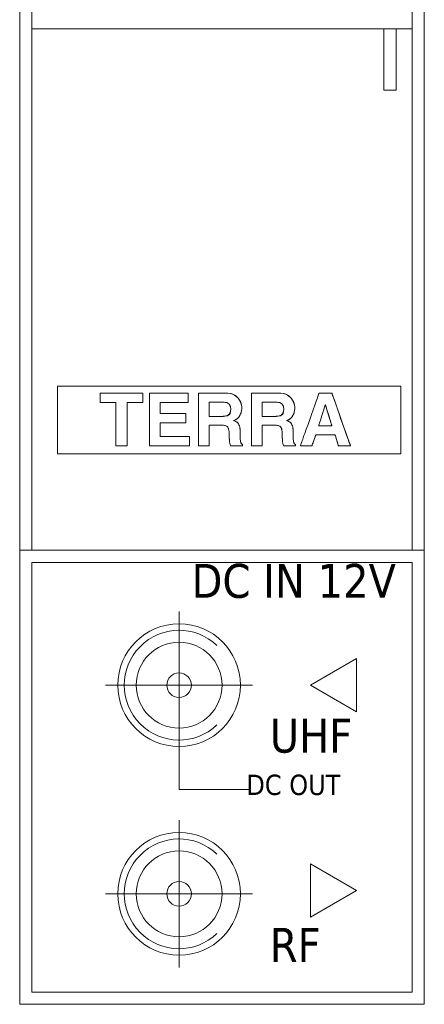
# Model space of a CAD drawing. Header units: millimetres. Extents: x 262469 to 275208, y -32539 to 9411.
# Tile 379 of 428: x 269236 to 269266, y -13006 to -12933. Entities that reach past the tile are written whole.
import ezdxf
from ezdxf.enums import TextEntityAlignment as Align

# ---------------------------------------------------------------- set-up
doc = ezdxf.new("R2010")
doc.units = ezdxf.units.MM
doc.header["$LTSCALE"] = 100
doc.layers.add('$ IE_TELETECHNIKA', color=5, linetype='Continuous', lineweight=30)
doc.styles.add('TAHOMA', font='tahoma.ttf', dxfattribs={"width": 0.85})

msp = doc.modelspace()

# ---------------------------------------------------------------- linework, layer by layer
at = {"layer": '$ IE_TELETECHNIKA', "color": 7, "linetype": 'Continuous', "lineweight": 0}
for p, q in [((269247.708, -12976.706), (269247.708, -12987.506)), ((269253.108, -12982.106), (269242.308, -12982.106)), ((269247.708, -12987.506), (269247.708, -12989.756)), ((269247.708, -12989.756), (269252.798, -12989.756)), ((269247.708, -12992.006), (269247.708, -13002.806)), ((269253.108, -12997.406), (269242.308, -12997.406))]:
    msp.add_line(p, q, dxfattribs=at)
at = {"layer": '$ IE_TELETECHNIKA', "color": 7, "linetype": 'Continuous', "lineweight": 9}
for points in [[(269236.008, -13005.506), (269265.708, -13005.506), (269265.708, -12861.506), (269236.008, -12861.506), (269236.008, -13005.506)], [(269236.008, -12900.206), (269236.008, -12972.206), (269265.708, -12972.206), (269265.708, -12900.206), (269236.008, -12900.206)], [(269236.908, -12972.206), (269236.908, -12933.984), (269264.808, -12933.984), (269264.808, -12972.206), (269236.908, -12972.206)], [(269263.638, -12933.984), (269263.638, -12938.484), (269262.738, -12938.484), (269262.738, -12933.984), (269263.638, -12933.984)]]:
    msp.add_lwpolyline(points, dxfattribs=at)
for points in [[(269236.908, -12901.106), (269236.908, -12972.206), (269264.808, -12972.206), (269264.808, -12901.106)], [(269236.008, -13005.506), (269265.708, -13005.506), (269265.708, -12972.206), (269236.008, -12972.206)], [(269236.908, -13004.606), (269264.808, -13004.606), (269264.808, -12973.106), (269236.908, -12973.106)]]:
    msp.add_lwpolyline(points, close=True, dxfattribs=at)
at = {"layer": '$ IE_TELETECHNIKA', "color": 7, "linetype": 'Continuous', "lineweight": 0}
msp.add_lwpolyline([(269238.779, -12960.188), (269238.779, -12965.138), (269263.979, -12965.138), (269263.979, -12960.188), (269238.779, -12960.188)], dxfattribs=at)
for points in [[(269243.075, -12964.556), (269243.075, -12964.547), (269243.075, -12964.521), (269243.075, -12964.478), (269243.075, -12964.42), (269243.075, -12964.347), (269243.075, -12964.262), (269243.075, -12964.166), (269243.075, -12964.059), (269243.075, -12963.817), (269243.075, -12963.548), (269243.075, -12963.26), (269243.075, -12962.963), (269243.075, -12962.666), (269243.075, -12962.378), (269243.075, -12962.109), (269243.075, -12961.868), (269243.075, -12961.761), (269243.075, -12961.664), (269243.075, -12961.579), (269243.075, -12961.507), (269243.075, -12961.449), (269243.075, -12961.406), (269243.075, -12961.379), (269243.075, -12961.37), (269243.062, -12961.37), (269243.025, -12961.37), (269242.967, -12961.37), (269242.893, -12961.37), (269242.805, -12961.37), (269242.707, -12961.37), (269242.493, -12961.37), (269242.28, -12961.37), (269242.182, -12961.37), (269242.094, -12961.37), (269242.019, -12961.37), (269241.962, -12961.37), (269241.925, -12961.37), (269241.912, -12961.37), (269241.912, -12961.362), (269241.912, -12961.341), (269241.912, -12961.307), (269241.912, -12961.263), (269241.912, -12961.154), (269241.912, -12961.028), (269241.912, -12960.903), (269241.912, -12960.793), (269241.912, -12960.75), (269241.912, -12960.716), (269241.912, -12960.694), (269241.912, -12960.686), (269241.921, -12960.686), (269241.947, -12960.686), (269241.99, -12960.686), (269242.047, -12960.686), (269242.118, -12960.686), (269242.202, -12960.686), (269242.297, -12960.686), (269242.403, -12960.686), (269242.641, -12960.686), (269242.907, -12960.686), (269243.191, -12960.686), (269243.484, -12960.686), (269243.777, -12960.686), (269244.061, -12960.686), (269244.326, -12960.686), (269244.564, -12960.686), (269244.67, -12960.686), (269244.765, -12960.686), (269244.849, -12960.686), (269244.92, -12960.686), (269244.978, -12960.686), (269245.02, -12960.686), (269245.046, -12960.686), (269245.055, -12960.686), (269245.055, -12960.694), (269245.055, -12960.716), (269245.055, -12960.75), (269245.055, -12960.793), (269245.055, -12960.903), (269245.055, -12961.028), (269245.055, -12961.154), (269245.055, -12961.263), (269245.055, -12961.307), (269245.055, -12961.341), (269245.055, -12961.362), (269245.055, -12961.37), (269245.042, -12961.37), (269245.005, -12961.37), (269244.948, -12961.37), (269244.873, -12961.37), (269244.785, -12961.37), (269244.686, -12961.37), (269244.471, -12961.37), (269244.257, -12961.37), (269244.158, -12961.37), (269244.07, -12961.37), (269243.995, -12961.37), (269243.938, -12961.37), (269243.901, -12961.37), (269243.887, -12961.37), (269243.887, -12961.379), (269243.887, -12961.406), (269243.887, -12961.449), (269243.887, -12961.507), (269243.887, -12961.579), (269243.887, -12961.664), (269243.887, -12961.761), (269243.887, -12961.868), (269243.887, -12962.109), (269243.887, -12962.378), (269243.887, -12962.666), (269243.887, -12962.963), (269243.887, -12963.26), (269243.887, -12963.548), (269243.887, -12963.817), (269243.887, -12964.059), (269243.887, -12964.166), (269243.887, -12964.262), (269243.887, -12964.347), (269243.887, -12964.42), (269243.887, -12964.478), (269243.887, -12964.521), (269243.887, -12964.547), (269243.887, -12964.556), (269243.878, -12964.556), (269243.853, -12964.556), (269243.812, -12964.556), (269243.76, -12964.556), (269243.63, -12964.556), (269243.481, -12964.556), (269243.332, -12964.556), (269243.202, -12964.556), (269243.15, -12964.556), (269243.11, -12964.556), (269243.084, -12964.556)], [(269243.075, -12964.556), (269243.075, -12964.547), (269243.075, -12964.521), (269243.075, -12964.478), (269243.075, -12964.42), (269243.075, -12964.347), (269243.075, -12964.262), (269243.075, -12964.166), (269243.075, -12964.059), (269243.075, -12963.817), (269243.075, -12963.548), (269243.075, -12963.26), (269243.075, -12962.963), (269243.075, -12962.666), (269243.075, -12962.378), (269243.075, -12962.109), (269243.075, -12961.868), (269243.075, -12961.761), (269243.075, -12961.664), (269243.075, -12961.579), (269243.075, -12961.507), (269243.075, -12961.449), (269243.075, -12961.406), (269243.075, -12961.379), (269243.075, -12961.37), (269243.07, -12961.37), (269243.059, -12961.37), (269243.038, -12961.37), (269243.004, -12961.37), (269242.952, -12961.37), (269242.88, -12961.37), (269242.784, -12961.37), (269242.663, -12961.37), (269242.525, -12961.37), (269242.239, -12961.37), (269242.111, -12961.37), (269242.007, -12961.37), (269241.968, -12961.37), (269241.938, -12961.37), (269241.919, -12961.37), (269241.912, -12961.37), (269241.912, -12961.367), (269241.912, -12961.349), (269241.912, -12961.328), (269241.912, -12961.298), (269241.912, -12961.256), (269241.912, -12961.199), (269241.912, -12961.128), (269241.912, -12961.047), (269241.912, -12960.879), (269241.912, -12960.804), (269241.912, -12960.743), (269241.912, -12960.701), (269241.912, -12960.686), (269241.914, -12960.686), (269241.924, -12960.686), (269241.953, -12960.686), (269242.01, -12960.686), (269242.052, -12960.686), (269242.104, -12960.686), (269242.167, -12960.686), (269242.244, -12960.686), (269242.334, -12960.686), (269242.438, -12960.686), (269242.56, -12960.686), (269242.698, -12960.686), (269242.854, -12960.686), (269243.025, -12960.686), (269243.398, -12960.686), (269243.789, -12960.686), (269244.171, -12960.686), (269244.35, -12960.686), (269244.517, -12960.686), (269244.667, -12960.686), (269244.798, -12960.686), (269244.905, -12960.686), (269244.986, -12960.686), (269245.038, -12960.686), (269245.055, -12960.686), (269245.055, -12960.689), (269245.055, -12960.708), (269245.055, -12960.728), (269245.055, -12960.759), (269245.055, -12960.801), (269245.055, -12960.857), (269245.055, -12960.928), (269245.055, -12961.01), (269245.055, -12961.178), (269245.055, -12961.253), (269245.055, -12961.314), (269245.055, -12961.355), (269245.055, -12961.37), (269245.051, -12961.37), (269245.04, -12961.37), (269245.019, -12961.37), (269244.984, -12961.37), (269244.932, -12961.37), (269244.86, -12961.37), (269244.763, -12961.37), (269244.642, -12961.37), (269244.503, -12961.37), (269244.216, -12961.37), (269244.088, -12961.37), (269243.983, -12961.37), (269243.943, -12961.37), (269243.913, -12961.37), (269243.894, -12961.37), (269243.887, -12961.37), (269243.887, -12961.372), (269243.887, -12961.382), (269243.887, -12961.412), (269243.887, -12961.47), (269243.887, -12961.512), (269243.887, -12961.565), (269243.887, -12961.629), (269243.887, -12961.706), (269243.887, -12961.797), (269243.887, -12961.904), (269243.887, -12962.026), (269243.887, -12962.167), (269243.887, -12962.325), (269243.887, -12962.498), (269243.887, -12962.876), (269243.887, -12963.273), (269243.887, -12963.66), (269243.887, -12963.842), (269243.887, -12964.01), (269243.887, -12964.163), (269243.887, -12964.295), (269243.887, -12964.404), (269243.887, -12964.486), (269243.887, -12964.538), (269243.887, -12964.556), (269243.884, -12964.556), (269243.862, -12964.556), (269243.838, -12964.556), (269243.802, -12964.556), (269243.751, -12964.556), (269243.684, -12964.556), (269243.6, -12964.556), (269243.503, -12964.556), (269243.303, -12964.556), (269243.214, -12964.556), (269243.141, -12964.556), (269243.093, -12964.556)], [(269245.534, -12964.556), (269245.534, -12964.55), (269245.534, -12964.532), (269245.534, -12964.502), (269245.534, -12964.461), (269245.534, -12964.409), (269245.534, -12964.348), (269245.534, -12964.199), (269245.534, -12964.018), (269245.534, -12963.81), (269245.534, -12963.58), (269245.534, -12963.332), (269245.534, -12962.803), (269245.534, -12962.261), (269245.534, -12961.997), (269245.534, -12961.744), (269245.534, -12961.507), (269245.534, -12961.291), (269245.534, -12961.101), (269245.534, -12960.94), (269245.534, -12960.873), (269245.534, -12960.815), (269245.534, -12960.767), (269245.534, -12960.73), (269245.534, -12960.704), (269245.534, -12960.689), (269245.543, -12960.686), (269245.584, -12960.686), (269245.657, -12960.686), (269245.758, -12960.686), (269245.884, -12960.686), (269246.03, -12960.686), (269246.195, -12960.686), (269246.373, -12960.686), (269246.562, -12960.686), (269246.958, -12960.686), (269247.354, -12960.686), (269247.543, -12960.686), (269247.721, -12960.686), (269247.886, -12960.686), (269248.033, -12960.686), (269248.158, -12960.686), (269248.259, -12960.686), (269248.332, -12960.686), (269248.374, -12960.686), (269248.382, -12960.687), (269248.382, -12960.694), (269248.382, -12960.731), (269248.382, -12960.793), (269248.382, -12960.873), (269248.382, -12960.965), (269248.382, -12961.154), (269248.382, -12961.238), (269248.382, -12961.307), (269248.382, -12961.353), (269248.382, -12961.37), (269248.369, -12961.37), (269248.331, -12961.37), (269248.271, -12961.37), (269248.192, -12961.37), (269248.096, -12961.37), (269247.985, -12961.37), (269247.863, -12961.37), (269247.731, -12961.37), (269247.162, -12961.37), (269246.888, -12961.37), (269246.762, -12961.37), (269246.647, -12961.37), (269246.546, -12961.37), (269246.461, -12961.37), (269246.394, -12961.37), (269246.349, -12961.37), (269246.327, -12961.37), (269246.326, -12961.372), (269246.326, -12961.384), (269246.326, -12961.405), (269246.326, -12961.471), (269246.326, -12961.561), (269246.326, -12961.782), (269246.326, -12962.003), (269246.326, -12962.093), (269246.326, -12962.158), (269246.326, -12962.179), (269246.326, -12962.191), (269246.327, -12962.194), (269246.347, -12962.194), (269246.389, -12962.194), (269246.45, -12962.194), (269246.528, -12962.194), (269246.621, -12962.194), (269246.726, -12962.194), (269246.842, -12962.194), (269247.094, -12962.194), (269247.617, -12962.194), (269247.851, -12962.194), (269247.952, -12962.194), (269248.041, -12962.194), (269248.113, -12962.194), (269248.168, -12962.194), (269248.203, -12962.194), (269248.215, -12962.194), (269248.215, -12962.21), (269248.215, -12962.256), (269248.215, -12962.324), (269248.215, -12962.408), (269248.215, -12962.596), (269248.215, -12962.686), (269248.215, -12962.766), (269248.215, -12962.827), (269248.215, -12962.864), (269248.21, -12962.872), (269248.182, -12962.872), (269248.134, -12962.872), (269248.067, -12962.872), (269247.983, -12962.872), (269247.886, -12962.872), (269247.777, -12962.872), (269247.533, -12962.872), (269247.27, -12962.872), (269247.008, -12962.872), (269246.764, -12962.872), (269246.655, -12962.872), (269246.557, -12962.872), (269246.474, -12962.872), (269246.407, -12962.872), (269246.358, -12962.872), (269246.331, -12962.872), (269246.326, -12962.872), (269246.326, -12962.883), (269246.326, -12962.905), (269246.326, -12962.937), (269246.326, -12963.028), (269246.326, -12963.145), (269246.326, -12963.279), (269246.326, -12963.556), (269246.326, -12963.68), (269246.326, -12963.781), (269246.326, -12963.819), (269246.326, -12963.848), (269246.326, -12963.867), (269246.326, -12963.873), (269246.339, -12963.873), (269246.379, -12963.873), (269246.441, -12963.873), (269246.523, -12963.873), (269246.624, -12963.873), (269246.739, -12963.873), (269246.866, -12963.873), (269247.004, -12963.873), (269247.597, -12963.873), (269247.883, -12963.873), (269248.014, -12963.873), (269248.133, -12963.873), (269248.239, -12963.873), (269248.327, -12963.873), (269248.397, -12963.873), (269248.444, -12963.873), (269248.466, -12963.873), (269248.468, -12963.875), (269248.468, -12963.902), (269248.468, -12963.957), (269248.468, -12964.031), (269248.468, -12964.215), (269248.468, -12964.398), (269248.468, -12964.473), (269248.468, -12964.527), (269248.468, -12964.555), (269248.466, -12964.556), (269248.435, -12964.556), (269248.37, -12964.556), (269248.275, -12964.556), (269248.154, -12964.556), (269248.01, -12964.556), (269247.846, -12964.556), (269247.666, -12964.556), (269247.275, -12964.556), (269246.864, -12964.556), (269246.463, -12964.556), (269246.275, -12964.556), (269246.1, -12964.556), (269245.942, -12964.556), (269245.805, -12964.556), (269245.692, -12964.556), (269245.607, -12964.556), (269245.553, -12964.556), (269245.539, -12964.556)], [(269245.534, -12964.556), (269245.534, -12964.55), (269245.534, -12964.532), (269245.534, -12964.502), (269245.534, -12964.461), (269245.534, -12964.409), (269245.534, -12964.348), (269245.534, -12964.199), (269245.534, -12964.018), (269245.534, -12963.81), (269245.534, -12963.58), (269245.534, -12963.332), (269245.534, -12962.803), (269245.534, -12962.261), (269245.534, -12961.997), (269245.534, -12961.744), (269245.534, -12961.507), (269245.534, -12961.291), (269245.534, -12961.101), (269245.534, -12960.94), (269245.534, -12960.873), (269245.534, -12960.815), (269245.534, -12960.767), (269245.534, -12960.73), (269245.534, -12960.704), (269245.534, -12960.689), (269245.535, -12960.686), (269245.546, -12960.686), (269245.563, -12960.686), (269245.594, -12960.686), (269245.641, -12960.686), (269245.708, -12960.686), (269245.799, -12960.686), (269245.916, -12960.686), (269246.064, -12960.686), (269246.246, -12960.686), (269246.464, -12960.686), (269246.708, -12960.686), (269247.235, -12960.686), (269247.497, -12960.686), (269247.743, -12960.686), (269247.964, -12960.686), (269248.061, -12960.686), (269248.148, -12960.686), (269248.223, -12960.686), (269248.286, -12960.686), (269248.334, -12960.686), (269248.366, -12960.686), (269248.381, -12960.686), (269248.382, -12960.686), (269248.382, -12960.687), (269248.382, -12960.692), (269248.382, -12960.708), (269248.382, -12960.742), (269248.382, -12960.801), (269248.382, -12960.891), (269248.382, -12961.01), (269248.382, -12961.137), (269248.382, -12961.253), (269248.382, -12961.3), (269248.382, -12961.337), (269248.382, -12961.361), (269248.382, -12961.37), (269248.378, -12961.37), (269248.355, -12961.37), (269248.329, -12961.37), (269248.29, -12961.37), (269248.237, -12961.37), (269248.165, -12961.37), (269248.073, -12961.37), (269247.958, -12961.37), (269247.818, -12961.37), (269247.654, -12961.37), (269247.473, -12961.37), (269247.282, -12961.37), (269246.904, -12961.37), (269246.731, -12961.37), (269246.58, -12961.37), (269246.457, -12961.37), (269246.409, -12961.37), (269246.371, -12961.37), (269246.344, -12961.37), (269246.329, -12961.37), (269246.326, -12961.37), (269246.326, -12961.373), (269246.326, -12961.387), (269246.326, -12961.42), (269246.326, -12961.48), (269246.326, -12961.523), (269246.326, -12961.576), (269246.326, -12961.709), (269246.326, -12961.862), (269246.326, -12962.009), (269246.326, -12962.073), (269246.326, -12962.126), (269246.326, -12962.166), (269246.326, -12962.189), (269246.327, -12962.194), (269246.34, -12962.194), (269246.357, -12962.194), (269246.385, -12962.194), (269246.425, -12962.194), (269246.479, -12962.194), (269246.551, -12962.194), (269246.642, -12962.194), (269246.755, -12962.194), (269246.892, -12962.194), (269247.049, -12962.194), (269247.219, -12962.194), (269247.57, -12962.194), (269247.738, -12962.194), (269247.891, -12962.194), (269248.022, -12962.194), (269248.125, -12962.194), (269248.163, -12962.194), (269248.191, -12962.194), (269248.209, -12962.194), (269248.215, -12962.194), (269248.215, -12962.202), (269248.215, -12962.224), (269248.215, -12962.265), (269248.215, -12962.333), (269248.215, -12962.434), (269248.215, -12962.681), (269248.215, -12962.788), (269248.215, -12962.828), (269248.215, -12962.857), (269248.215, -12962.871), (269248.215, -12962.872), (269248.208, -12962.872), (269248.175, -12962.872), (269248.144, -12962.872), (269248.1, -12962.872), (269248.04, -12962.872), (269247.962, -12962.872), (269247.863, -12962.872), (269247.743, -12962.872), (269247.599, -12962.872), (269247.436, -12962.872), (269247.087, -12962.872), (269246.913, -12962.872), (269246.749, -12962.872), (269246.603, -12962.872), (269246.481, -12962.872), (269246.389, -12962.872), (269246.358, -12962.872), (269246.336, -12962.872), (269246.326, -12962.872), (269246.326, -12962.872), (269246.326, -12962.872), (269246.326, -12962.879), (269246.326, -12962.903), (269246.326, -12962.953), (269246.326, -12962.991), (269246.326, -12963.039), (269246.326, -12963.099), (269246.326, -12963.172), (269246.326, -12963.345), (269246.326, -12963.531), (269246.326, -12963.701), (269246.326, -12963.771), (269246.326, -12963.825), (269246.326, -12963.86), (269246.326, -12963.873), (269246.329, -12963.873), (269246.354, -12963.873), (269246.381, -12963.873), (269246.421, -12963.873), (269246.477, -12963.873), (269246.552, -12963.873), (269246.647, -12963.873), (269246.767, -12963.873), (269246.913, -12963.873), (269247.084, -12963.873), (269247.273, -12963.873), (269247.471, -12963.873), (269247.865, -12963.873), (269248.045, -12963.873), (269248.203, -12963.873), (269248.331, -12963.873), (269248.381, -12963.873), (269248.421, -12963.873), (269248.449, -12963.873), (269248.465, -12963.873), (269248.468, -12963.873), (269248.468, -12963.876), (269248.468, -12963.887), (269248.468, -12963.915), (269248.468, -12963.965), (269248.468, -12964.044), (269248.468, -12964.155), (269248.468, -12964.281), (269248.468, -12964.403), (269248.468, -12964.5), (269248.468, -12964.533), (269248.468, -12964.553), (269248.466, -12964.556), (269248.446, -12964.556), (269248.419, -12964.556), (269248.376, -12964.556), (269248.314, -12964.556), (269248.23, -12964.556), (269248.118, -12964.556), (269247.977, -12964.556), (269247.801, -12964.556), (269247.7, -12964.556), (269247.589, -12964.556), (269247.345, -12964.556), (269247.081, -12964.556), (269246.535, -12964.556), (269246.275, -12964.556), (269246.037, -12964.556), (269245.93, -12964.556), (269245.834, -12964.556), (269245.748, -12964.556), (269245.675, -12964.556), (269245.615, -12964.556), (269245.571, -12964.556), (269245.544, -12964.556)], [(269249.13, -12964.556), (269249.13, -12964.551), (269249.13, -12964.534), (269249.13, -12964.506), (269249.13, -12964.468), (269249.13, -12964.421), (269249.13, -12964.365), (269249.13, -12964.227), (269249.13, -12964.058), (269249.13, -12963.865), (269249.13, -12963.649), (269249.13, -12963.416), (269249.13, -12962.915), (269249.13, -12962.395), (269249.13, -12961.89), (269249.13, -12961.653), (269249.13, -12961.433), (269249.13, -12961.233), (269249.13, -12961.058), (269249.13, -12960.911), (269249.13, -12960.798), (269249.13, -12960.755), (269249.13, -12960.722), (269249.13, -12960.7), (269249.13, -12960.688), (269249.136, -12960.686), (269249.164, -12960.686), (269249.212, -12960.686), (269249.278, -12960.686), (269249.359, -12960.686), (269249.454, -12960.686), (269249.561, -12960.686), (269249.677, -12960.686), (269249.929, -12960.686), (269250.451, -12960.686), (269250.687, -12960.686), (269250.792, -12960.686), (269250.884, -12960.686), (269250.963, -12960.686), (269251.025, -12960.686), (269251.068, -12960.686), (269251.091, -12960.686), (269251.095, -12960.686), (269251.12, -12960.687), (269251.171, -12960.688), (269251.271, -12960.694), (269251.457, -12960.723), (269251.625, -12960.772), (269251.775, -12960.841), (269251.907, -12960.932), (269252.021, -12961.042), (269252.116, -12961.163), (269252.191, -12961.293), (269252.248, -12961.43), (269252.286, -12961.575), (269252.304, -12961.727), (269252.306, -12961.767), (269252.305, -12961.796), (269252.303, -12961.854), (269252.291, -12961.966), (269252.269, -12962.073), (269252.238, -12962.174), (269252.196, -12962.271), (269252.145, -12962.362), (269252.085, -12962.446), (269252.015, -12962.521), (269251.936, -12962.586), (269251.847, -12962.642), (269251.749, -12962.689), (269251.723, -12962.699), (269251.71, -12962.704), (269251.72, -12962.709), (269251.772, -12962.727), (269251.865, -12962.77), (269251.945, -12962.82), (269252.011, -12962.877), (269252.063, -12962.941), (269252.103, -12963.012), (269252.132, -12963.092), (269252.156, -12963.18), (269252.174, -12963.278), (269252.186, -12963.385), (269252.192, -12963.502), (269252.193, -12963.563), (269252.193, -12963.569), (269252.193, -12963.594), (269252.193, -12963.676), (269252.193, -12963.712), (269252.193, -12963.727), (269252.191, -12963.8), (269252.187, -12963.863), (269252.184, -12963.889), (269252.182, -12963.902), (269252.182, -12963.914), (269252.183, -12963.938), (269252.188, -12964.025), (269252.195, -12964.103), (269252.204, -12964.173), (269252.213, -12964.234), (269252.239, -12964.329), (269252.281, -12964.397), (269252.341, -12964.439), (269252.359, -12964.446), (269252.37, -12964.449), (269252.37, -12964.462), (269252.37, -12964.515), (269252.37, -12964.541), (269252.37, -12964.555), (269252.368, -12964.556), (269252.357, -12964.556), (269252.336, -12964.556), (269252.271, -12964.556), (269252.181, -12964.556), (269252.073, -12964.556), (269251.955, -12964.556), (269251.721, -12964.556), (269251.62, -12964.556), (269251.541, -12964.556), (269251.491, -12964.556), (269251.479, -12964.556), (269251.475, -12964.552), (269251.448, -12964.448), (269251.428, -12964.354), (269251.415, -12964.268), (269251.398, -12964.106), (269251.391, -12963.937), (269251.386, -12963.74), (269251.384, -12963.657), (269251.38, -12963.592), (269251.38, -12963.58), (269251.378, -12963.554), (269251.375, -12963.505), (269251.363, -12963.415), (269251.345, -12963.335), (269251.322, -12963.266), (269251.292, -12963.207), (269251.257, -12963.159), (269251.206, -12963.12), (269251.138, -12963.089), (269251.051, -12963.066), (269250.946, -12963.051), (269250.823, -12963.044), (269250.79, -12963.044), (269250.779, -12963.044), (269250.745, -12963.044), (269250.68, -12963.044), (269250.591, -12963.044), (269250.372, -12963.044), (269250.147, -12963.044), (269250.052, -12963.044), (269249.978, -12963.044), (269249.932, -12963.044), (269249.921, -12963.046), (269249.921, -12963.064), (269249.921, -12963.098), (269249.921, -12963.146), (269249.921, -12963.206), (269249.921, -12963.277), (269249.921, -12963.357), (269249.921, -12963.539), (269249.921, -12963.941), (269249.921, -12964.135), (269249.921, -12964.307), (269249.921, -12964.38), (269249.921, -12964.443), (269249.921, -12964.493), (269249.921, -12964.53), (269249.921, -12964.552), (269249.921, -12964.556), (269249.898, -12964.556), (269249.845, -12964.556), (269249.769, -12964.556), (269249.675, -12964.556), (269249.572, -12964.556), (269249.363, -12964.556), (269249.271, -12964.556), (269249.197, -12964.556), (269249.148, -12964.556)], [(269249.13, -12964.556), (269249.13, -12964.551), (269249.13, -12964.534), (269249.13, -12964.506), (269249.13, -12964.468), (269249.13, -12964.421), (269249.13, -12964.365), (269249.13, -12964.227), (269249.13, -12964.058), (269249.13, -12963.865), (269249.13, -12963.649), (269249.13, -12963.416), (269249.13, -12962.915), (269249.13, -12962.395), (269249.13, -12961.89), (269249.13, -12961.653), (269249.13, -12961.433), (269249.13, -12961.233), (269249.13, -12961.058), (269249.13, -12960.911), (269249.13, -12960.798), (269249.13, -12960.755), (269249.13, -12960.722), (269249.13, -12960.7), (269249.13, -12960.688), (269249.132, -12960.686), (269249.149, -12960.686), (269249.168, -12960.686), (269249.197, -12960.686), (269249.239, -12960.686), (269249.295, -12960.686), (269249.368, -12960.686), (269249.459, -12960.686), (269249.571, -12960.686), (269249.706, -12960.686), (269249.86, -12960.686), (269250.028, -12960.686), (269250.379, -12960.686), (269250.549, -12960.686), (269250.707, -12960.686), (269250.846, -12960.686), (269250.96, -12960.686), (269251.043, -12960.686), (269251.071, -12960.686), (269251.088, -12960.686), (269251.104, -12960.687), (269251.145, -12960.687), (269251.211, -12960.69), (269251.293, -12960.695), (269251.478, -12960.716), (269251.569, -12960.735), (269251.658, -12960.765), (269251.749, -12960.81), (269251.844, -12960.875), (269251.946, -12960.964), (269251.973, -12960.991), (269251.986, -12961.005), (269251.988, -12961.007), (269251.992, -12961.01), (269252.011, -12961.031), (269252.042, -12961.067), (269252.082, -12961.115), (269252.126, -12961.171), (269252.209, -12961.298), (269252.242, -12961.371), (269252.27, -12961.457), (269252.29, -12961.561), (269252.302, -12961.69), (269252.306, -12961.765), (269252.306, -12961.771), (269252.305, -12961.789), (269252.305, -12961.823), (269252.303, -12961.868), (269252.294, -12961.976), (269252.273, -12962.088), (269252.254, -12962.148), (269252.226, -12962.215), (269252.187, -12962.291), (269252.163, -12962.333), (269252.156, -12962.345), (269252.155, -12962.347), (269252.154, -12962.348), (269252.147, -12962.36), (269252.131, -12962.384), (269252.081, -12962.454), (269252.015, -12962.531), (269251.975, -12962.568), (269251.926, -12962.603), (269251.864, -12962.639), (269251.784, -12962.675), (269251.737, -12962.694), (269251.712, -12962.704), (269251.709, -12962.705), (269251.721, -12962.709), (269251.749, -12962.719), (269251.786, -12962.733), (269251.876, -12962.771), (269251.961, -12962.82), (269252, -12962.853), (269252.036, -12962.894), (269252.101, -12963.009), (269252.104, -12963.016), (269252.112, -12963.035), (269252.135, -12963.098), (269252.161, -12963.182), (269252.171, -12963.231), (269252.18, -12963.288), (269252.187, -12963.36), (269252.191, -12963.449), (269252.193, -12963.561), (269252.193, -12963.566), (269252.193, -12963.572), (269252.193, -12963.595), (269252.193, -12963.642), (269252.193, -12963.698), (269252.193, -12963.718), (269252.193, -12963.727), (269252.193, -12963.738), (269252.192, -12963.767), (269252.182, -12963.909), (269252.183, -12963.927), (269252.184, -12963.956), (269252.189, -12964.033), (269252.205, -12964.193), (269252.222, -12964.276), (269252.228, -12964.295), (269252.228, -12964.297), (269252.23, -12964.304), (269252.24, -12964.334), (269252.257, -12964.371), (269252.28, -12964.405), (269252.32, -12964.432), (269252.35, -12964.443), (269252.368, -12964.448), (269252.37, -12964.449), (269252.37, -12964.451), (269252.37, -12964.462), (269252.37, -12964.49), (269252.37, -12964.528), (269252.37, -12964.554), (269252.367, -12964.556), (269252.354, -12964.556), (269252.323, -12964.556), (269252.267, -12964.556), (269252.227, -12964.556), (269252.177, -12964.556), (269252.117, -12964.556), (269252.048, -12964.556), (269251.892, -12964.556), (269251.735, -12964.556), (269251.597, -12964.556), (269251.544, -12964.556), (269251.504, -12964.556), (269251.481, -12964.556), (269251.477, -12964.556), (269251.471, -12964.537), (269251.459, -12964.494), (269251.434, -12964.391), (269251.423, -12964.327), (269251.417, -12964.29), (269251.417, -12964.286), (269251.414, -12964.262), (269251.409, -12964.224), (269251.4, -12964.134), (269251.396, -12964.067), (269251.395, -12964.052), (269251.394, -12964.021), (269251.392, -12963.98), (269251.391, -12963.932), (269251.389, -12963.865), (269251.388, -12963.819), (269251.388, -12963.808), (269251.388, -12963.808), (269251.388, -12963.806), (269251.387, -12963.779), (269251.38, -12963.597), (269251.379, -12963.565), (269251.374, -12963.494), (269251.364, -12963.404), (269251.347, -12963.318), (269251.311, -12963.235), (269251.283, -12963.192), (269251.267, -12963.17), (269251.266, -12963.169), (269251.247, -12963.149), (269251.205, -12963.115), (269251.143, -12963.081), (269251.1, -12963.068), (269251.041, -12963.057), (269250.963, -12963.049), (269250.86, -12963.045), (269250.797, -12963.044), (269250.782, -12963.044), (269250.782, -12963.044), (269250.782, -12963.044), (269250.779, -12963.044), (269250.765, -12963.044), (269250.734, -12963.044), (269250.677, -12963.044), (269250.636, -12963.044), (269250.587, -12963.044), (269250.459, -12963.044), (269250.308, -12963.044), (269250.157, -12963.044), (269250.028, -12963.044), (269249.978, -12963.044), (269249.942, -12963.044), (269249.924, -12963.044), (269249.921, -12963.044), (269249.921, -12963.048), (269249.921, -12963.069), (269249.921, -12963.09), (269249.921, -12963.12), (269249.921, -12963.161), (269249.921, -12963.214), (269249.921, -12963.281), (269249.921, -12963.363), (269249.921, -12963.463), (269249.921, -12963.579), (269249.921, -12963.841), (269249.921, -12964.109), (269249.921, -12964.233), (269249.921, -12964.343), (269249.921, -12964.436), (269249.921, -12964.505), (269249.921, -12964.547), (269249.921, -12964.556), (269249.92, -12964.556), (269249.91, -12964.556), (269249.886, -12964.556), (269249.84, -12964.556), (269249.766, -12964.556), (269249.658, -12964.556), (269249.523, -12964.556), (269249.382, -12964.556), (269249.256, -12964.556), (269249.205, -12964.556), (269249.165, -12964.556), (269249.139, -12964.556)], [(269253.021, -12964.556), (269253.021, -12964.551), (269253.021, -12964.534), (269253.021, -12964.506), (269253.021, -12964.468), (269253.021, -12964.421), (269253.021, -12964.365), (269253.021, -12964.227), (269253.021, -12964.058), (269253.021, -12963.865), (269253.021, -12963.649), (269253.021, -12963.416), (269253.021, -12962.915), (269253.021, -12962.395), (269253.021, -12961.89), (269253.021, -12961.653), (269253.021, -12961.433), (269253.021, -12961.233), (269253.021, -12961.058), (269253.021, -12960.911), (269253.021, -12960.798), (269253.021, -12960.755), (269253.021, -12960.722), (269253.021, -12960.7), (269253.021, -12960.688), (269253.028, -12960.686), (269253.056, -12960.686), (269253.103, -12960.686), (269253.169, -12960.686), (269253.251, -12960.686), (269253.346, -12960.686), (269253.453, -12960.686), (269253.569, -12960.686), (269253.821, -12960.686), (269254.343, -12960.686), (269254.579, -12960.686), (269254.683, -12960.686), (269254.776, -12960.686), (269254.854, -12960.686), (269254.916, -12960.686), (269254.96, -12960.686), (269254.983, -12960.686), (269254.986, -12960.686), (269255.011, -12960.687), (269255.063, -12960.688), (269255.163, -12960.694), (269255.349, -12960.723), (269255.517, -12960.772), (269255.667, -12960.841), (269255.799, -12960.932), (269255.912, -12961.042), (269256.007, -12961.163), (269256.083, -12961.293), (269256.14, -12961.43), (269256.177, -12961.575), (269256.195, -12961.727), (269256.197, -12961.767), (269256.197, -12961.796), (269256.194, -12961.854), (269256.182, -12961.966), (269256.161, -12962.073), (269256.129, -12962.174), (269256.088, -12962.271), (269256.037, -12962.362), (269255.976, -12962.446), (269255.907, -12962.521), (269255.827, -12962.586), (269255.739, -12962.642), (269255.641, -12962.689), (269255.615, -12962.699), (269255.601, -12962.704), (269255.611, -12962.709), (269255.663, -12962.727), (269255.756, -12962.77), (269255.836, -12962.82), (269255.902, -12962.877), (269255.955, -12962.941), (269255.994, -12963.012), (269256.024, -12963.092), (269256.047, -12963.18), (269256.065, -12963.278), (269256.077, -12963.385), (269256.083, -12963.502), (269256.084, -12963.563), (269256.084, -12963.569), (269256.084, -12963.594), (269256.084, -12963.676), (269256.084, -12963.712), (269256.084, -12963.727), (269256.083, -12963.8), (269256.079, -12963.863), (269256.076, -12963.889), (269256.074, -12963.902), (269256.074, -12963.914), (269256.075, -12963.938), (269256.08, -12964.025), (269256.087, -12964.103), (269256.095, -12964.173), (269256.105, -12964.234), (269256.13, -12964.329), (269256.172, -12964.397), (269256.233, -12964.439), (269256.251, -12964.446), (269256.262, -12964.449), (269256.262, -12964.462), (269256.262, -12964.515), (269256.262, -12964.541), (269256.262, -12964.555), (269256.26, -12964.556), (269256.248, -12964.556), (269256.228, -12964.556), (269256.163, -12964.556), (269256.072, -12964.556), (269255.964, -12964.556), (269255.846, -12964.556), (269255.612, -12964.556), (269255.512, -12964.556), (269255.433, -12964.556), (269255.382, -12964.556), (269255.371, -12964.556), (269255.367, -12964.552), (269255.34, -12964.448), (269255.32, -12964.354), (269255.306, -12964.268), (269255.29, -12964.106), (269255.283, -12963.937), (269255.278, -12963.74), (269255.275, -12963.657), (269255.272, -12963.592), (269255.271, -12963.58), (269255.27, -12963.554), (269255.266, -12963.505), (269255.254, -12963.415), (269255.237, -12963.335), (269255.213, -12963.266), (269255.184, -12963.207), (269255.148, -12963.159), (269255.098, -12963.12), (269255.029, -12963.089), (269254.942, -12963.066), (269254.838, -12963.051), (269254.715, -12963.044), (269254.681, -12963.044), (269254.671, -12963.044), (269254.637, -12963.044), (269254.572, -12963.044), (269254.483, -12963.044), (269254.263, -12963.044), (269254.039, -12963.044), (269253.944, -12963.044), (269253.869, -12963.044), (269253.824, -12963.044), (269253.813, -12963.046), (269253.813, -12963.064), (269253.813, -12963.098), (269253.813, -12963.146), (269253.813, -12963.206), (269253.813, -12963.277), (269253.813, -12963.357), (269253.813, -12963.539), (269253.813, -12963.941), (269253.813, -12964.135), (269253.813, -12964.307), (269253.813, -12964.38), (269253.813, -12964.443), (269253.813, -12964.493), (269253.813, -12964.53), (269253.813, -12964.552), (269253.812, -12964.556), (269253.79, -12964.556), (269253.737, -12964.556), (269253.66, -12964.556), (269253.567, -12964.556), (269253.463, -12964.556), (269253.255, -12964.556), (269253.163, -12964.556), (269253.089, -12964.556), (269253.039, -12964.556)], [(269253.021, -12964.556), (269253.021, -12964.551), (269253.021, -12964.534), (269253.021, -12964.506), (269253.021, -12964.468), (269253.021, -12964.421), (269253.021, -12964.365), (269253.021, -12964.227), (269253.021, -12964.058), (269253.021, -12963.865), (269253.021, -12963.649), (269253.021, -12963.416), (269253.021, -12962.915), (269253.021, -12962.395), (269253.021, -12961.89), (269253.021, -12961.653), (269253.021, -12961.433), (269253.021, -12961.233), (269253.021, -12961.058), (269253.021, -12960.911), (269253.021, -12960.798), (269253.021, -12960.755), (269253.021, -12960.722), (269253.021, -12960.7), (269253.021, -12960.688), (269253.023, -12960.686), (269253.04, -12960.686), (269253.059, -12960.686), (269253.089, -12960.686), (269253.13, -12960.686), (269253.187, -12960.686), (269253.259, -12960.686), (269253.351, -12960.686), (269253.463, -12960.686), (269253.597, -12960.686), (269253.752, -12960.686), (269253.92, -12960.686), (269254.271, -12960.686), (269254.441, -12960.686), (269254.599, -12960.686), (269254.738, -12960.686), (269254.852, -12960.686), (269254.935, -12960.686), (269254.962, -12960.686), (269254.98, -12960.686), (269254.996, -12960.687), (269255.037, -12960.687), (269255.102, -12960.69), (269255.185, -12960.695), (269255.37, -12960.716), (269255.461, -12960.735), (269255.55, -12960.765), (269255.64, -12960.81), (269255.735, -12960.875), (269255.837, -12960.964), (269255.864, -12960.991), (269255.878, -12961.005), (269255.88, -12961.007), (269255.883, -12961.01), (269255.902, -12961.031), (269255.934, -12961.067), (269255.974, -12961.115), (269256.018, -12961.171), (269256.1, -12961.298), (269256.134, -12961.371), (269256.161, -12961.457), (269256.181, -12961.561), (269256.194, -12961.69), (269256.197, -12961.765), (269256.197, -12961.771), (269256.197, -12961.789), (269256.196, -12961.823), (269256.194, -12961.868), (269256.185, -12961.976), (269256.165, -12962.088), (269256.146, -12962.148), (269256.118, -12962.215), (269256.079, -12962.291), (269256.055, -12962.333), (269256.048, -12962.345), (269256.046, -12962.347), (269256.046, -12962.348), (269256.038, -12962.36), (269256.022, -12962.384), (269255.973, -12962.454), (269255.907, -12962.531), (269255.867, -12962.568), (269255.817, -12962.603), (269255.755, -12962.639), (269255.676, -12962.675), (269255.629, -12962.694), (269255.603, -12962.704), (269255.6, -12962.705), (269255.613, -12962.709), (269255.64, -12962.719), (269255.678, -12962.733), (269255.767, -12962.771), (269255.853, -12962.82), (269255.891, -12962.853), (269255.928, -12962.894), (269255.993, -12963.009), (269255.996, -12963.016), (269256.003, -12963.035), (269256.027, -12963.098), (269256.052, -12963.182), (269256.063, -12963.231), (269256.072, -12963.288), (269256.078, -12963.36), (269256.083, -12963.449), (269256.084, -12963.561), (269256.084, -12963.566), (269256.084, -12963.572), (269256.084, -12963.595), (269256.084, -12963.642), (269256.084, -12963.698), (269256.084, -12963.718), (269256.084, -12963.727), (269256.084, -12963.738), (269256.084, -12963.767), (269256.074, -12963.909), (269256.074, -12963.927), (269256.076, -12963.956), (269256.08, -12964.033), (269256.096, -12964.193), (269256.114, -12964.276), (269256.119, -12964.295), (269256.119, -12964.297), (269256.122, -12964.304), (269256.132, -12964.334), (269256.148, -12964.371), (269256.172, -12964.405), (269256.212, -12964.432), (269256.241, -12964.443), (269256.259, -12964.448), (269256.262, -12964.449), (269256.262, -12964.451), (269256.262, -12964.462), (269256.262, -12964.49), (269256.262, -12964.528), (269256.262, -12964.554), (269256.259, -12964.556), (269256.246, -12964.556), (269256.215, -12964.556), (269256.158, -12964.556), (269256.118, -12964.556), (269256.068, -12964.556), (269256.008, -12964.556), (269255.939, -12964.556), (269255.784, -12964.556), (269255.626, -12964.556), (269255.489, -12964.556), (269255.435, -12964.556), (269255.396, -12964.556), (269255.373, -12964.556), (269255.368, -12964.556), (269255.363, -12964.537), (269255.351, -12964.494), (269255.326, -12964.391), (269255.315, -12964.327), (269255.309, -12964.29), (269255.309, -12964.286), (269255.305, -12964.262), (269255.3, -12964.224), (269255.292, -12964.134), (269255.288, -12964.067), (269255.287, -12964.052), (269255.286, -12964.021), (269255.284, -12963.98), (269255.282, -12963.932), (269255.281, -12963.865), (269255.28, -12963.819), (269255.279, -12963.808), (269255.279, -12963.808), (269255.279, -12963.806), (269255.279, -12963.779), (269255.272, -12963.597), (269255.27, -12963.565), (269255.266, -12963.494), (269255.256, -12963.404), (269255.239, -12963.318), (269255.203, -12963.235), (269255.175, -12963.192), (269255.158, -12963.17), (269255.157, -12963.169), (269255.138, -12963.149), (269255.097, -12963.115), (269255.034, -12963.081), (269254.991, -12963.068), (269254.933, -12963.057), (269254.855, -12963.049), (269254.751, -12963.045), (269254.689, -12963.044), (269254.674, -12963.044), (269254.674, -12963.044), (269254.674, -12963.044), (269254.671, -12963.044), (269254.657, -12963.044), (269254.625, -12963.044), (269254.568, -12963.044), (269254.528, -12963.044), (269254.478, -12963.044), (269254.351, -12963.044), (269254.2, -12963.044), (269254.049, -12963.044), (269253.919, -12963.044), (269253.87, -12963.044), (269253.834, -12963.044), (269253.815, -12963.044), (269253.813, -12963.044), (269253.813, -12963.048), (269253.813, -12963.069), (269253.813, -12963.09), (269253.813, -12963.12), (269253.813, -12963.161), (269253.813, -12963.214), (269253.813, -12963.281), (269253.813, -12963.363), (269253.813, -12963.463), (269253.813, -12963.579), (269253.813, -12963.841), (269253.813, -12964.109), (269253.813, -12964.233), (269253.813, -12964.343), (269253.813, -12964.436), (269253.813, -12964.505), (269253.813, -12964.547), (269253.813, -12964.556), (269253.811, -12964.556), (269253.802, -12964.556), (269253.778, -12964.556), (269253.732, -12964.556), (269253.658, -12964.556), (269253.549, -12964.556), (269253.414, -12964.556), (269253.273, -12964.556), (269253.147, -12964.556), (269253.096, -12964.556), (269253.056, -12964.556), (269253.031, -12964.556)], [(269256.612, -12964.556), (269256.616, -12964.545), (269256.627, -12964.513), (269256.646, -12964.461), (269256.671, -12964.39), (269256.702, -12964.303), (269256.738, -12964.199), (269256.78, -12964.082), (269256.826, -12963.952), (269256.876, -12963.81), (269256.93, -12963.659), (269257.046, -12963.332), (269257.17, -12962.982), (269257.298, -12962.621), (269257.426, -12962.261), (269257.55, -12961.911), (269257.666, -12961.584), (269257.719, -12961.433), (269257.77, -12961.291), (269257.816, -12961.161), (269257.857, -12961.044), (269257.894, -12960.94), (269257.925, -12960.853), (269257.95, -12960.782), (269257.969, -12960.73), (269257.98, -12960.698), (269257.984, -12960.686), (269257.995, -12960.686), (269258.024, -12960.686), (269258.071, -12960.686), (269258.13, -12960.686), (269258.28, -12960.686), (269258.452, -12960.686), (269258.624, -12960.686), (269258.774, -12960.686), (269258.834, -12960.686), (269258.88, -12960.686), (269258.91, -12960.686), (269258.921, -12960.686), (269258.925, -12960.698), (269258.936, -12960.73), (269258.954, -12960.782), (269258.979, -12960.853), (269259.01, -12960.94), (269259.047, -12961.044), (269259.088, -12961.161), (269259.134, -12961.291), (269259.184, -12961.433), (269259.238, -12961.584), (269259.353, -12961.911), (269259.477, -12962.261), (269259.604, -12962.621), (269259.732, -12962.982), (269259.855, -12963.332), (269259.971, -12963.659), (269260.024, -12963.81), (269260.074, -12963.952), (269260.12, -12964.082), (269260.162, -12964.199), (269260.198, -12964.303), (269260.229, -12964.39), (269260.254, -12964.461), (269260.272, -12964.513), (269260.284, -12964.545), (269260.288, -12964.556), (269260.278, -12964.556), (269260.25, -12964.556), (269260.206, -12964.556), (269260.15, -12964.556), (269260.009, -12964.556), (269259.846, -12964.556), (269259.684, -12964.556), (269259.543, -12964.556), (269259.487, -12964.556), (269259.443, -12964.556), (269259.415, -12964.556), (269259.405, -12964.556), (269259.402, -12964.548), (269259.395, -12964.522), (269259.383, -12964.483), (269259.367, -12964.432), (269259.328, -12964.304), (269259.284, -12964.158), (269259.24, -12964.012), (269259.201, -12963.884), (269259.185, -12963.833), (269259.173, -12963.794), (269259.166, -12963.769), (269259.163, -12963.76), (269259.147, -12963.76), (269259.102, -12963.76), (269259.031, -12963.76), (269258.94, -12963.76), (269258.832, -12963.76), (269258.712, -12963.76), (269258.45, -12963.76), (269258.188, -12963.76), (269258.067, -12963.76), (269257.959, -12963.76), (269257.868, -12963.76), (269257.798, -12963.76), (269257.753, -12963.76), (269257.737, -12963.76), (269257.733, -12963.769), (269257.725, -12963.794), (269257.711, -12963.833), (269257.694, -12963.884), (269257.65, -12964.012), (269257.599, -12964.158), (269257.549, -12964.304), (269257.505, -12964.432), (269257.487, -12964.483), (269257.474, -12964.522), (269257.465, -12964.548), (269257.462, -12964.556), (269257.452, -12964.556), (269257.425, -12964.556), (269257.384, -12964.556), (269257.329, -12964.556), (269257.193, -12964.556), (269257.037, -12964.556), (269256.881, -12964.556), (269256.744, -12964.556), (269256.69, -12964.556), (269256.648, -12964.556), (269256.621, -12964.556)], [(269256.612, -12964.556), (269256.616, -12964.545), (269256.627, -12964.513), (269256.646, -12964.461), (269256.671, -12964.39), (269256.702, -12964.303), (269256.738, -12964.199), (269256.78, -12964.082), (269256.826, -12963.952), (269256.876, -12963.81), (269256.93, -12963.659), (269257.046, -12963.332), (269257.17, -12962.982), (269257.298, -12962.621), (269257.426, -12962.261), (269257.55, -12961.911), (269257.666, -12961.584), (269257.719, -12961.433), (269257.77, -12961.291), (269257.816, -12961.161), (269257.857, -12961.044), (269257.894, -12960.94), (269257.925, -12960.853), (269257.95, -12960.782), (269257.969, -12960.73), (269257.98, -12960.698), (269257.984, -12960.686), (269257.988, -12960.686), (269258.013, -12960.686), (269258.041, -12960.686), (269258.083, -12960.686), (269258.141, -12960.686), (269258.218, -12960.686), (269258.316, -12960.686), (269258.427, -12960.686), (269258.657, -12960.686), (269258.76, -12960.686), (269258.844, -12960.686), (269258.9, -12960.686), (269258.915, -12960.686), (269258.921, -12960.686), (269258.921, -12960.688), (269258.926, -12960.702), (269258.939, -12960.737), (269258.949, -12960.767), (269258.963, -12960.807), (269258.982, -12960.859), (269259.004, -12960.923), (269259.032, -12961.001), (269259.065, -12961.095), (269259.104, -12961.205), (269259.15, -12961.335), (269259.202, -12961.484), (269259.262, -12961.654), (269259.33, -12961.846), (269259.405, -12962.056), (269259.484, -12962.281), (269259.567, -12962.516), (269259.737, -12962.998), (269259.903, -12963.468), (269259.981, -12963.688), (269260.054, -12963.893), (269260.119, -12964.078), (269260.176, -12964.239), (269260.223, -12964.372), (269260.242, -12964.426), (269260.258, -12964.471), (269260.271, -12964.508), (269260.28, -12964.535), (269260.286, -12964.551), (269260.288, -12964.556), (269260.284, -12964.556), (269260.26, -12964.556), (269260.234, -12964.556), (269260.195, -12964.556), (269260.14, -12964.556), (269260.067, -12964.556), (269259.975, -12964.556), (269259.871, -12964.556), (269259.653, -12964.556), (269259.556, -12964.556), (269259.478, -12964.556), (269259.425, -12964.556), (269259.41, -12964.556), (269259.405, -12964.556), (269259.404, -12964.553), (269259.398, -12964.532), (269259.39, -12964.508), (269259.38, -12964.472), (269259.365, -12964.423), (269259.345, -12964.357), (269259.319, -12964.274), (269259.291, -12964.18), (269259.231, -12963.984), (269259.204, -12963.896), (269259.183, -12963.825), (269259.168, -12963.777), (269259.163, -12963.76), (269259.157, -12963.76), (269259.144, -12963.76), (269259.118, -12963.76), (269259.076, -12963.76), (269259.012, -12963.76), (269258.924, -12963.76), (269258.806, -12963.76), (269258.658, -12963.76), (269258.489, -12963.76), (269258.138, -12963.76), (269257.981, -12963.76), (269257.854, -12963.76), (269257.805, -12963.76), (269257.768, -12963.76), (269257.745, -12963.76), (269257.737, -12963.76), (269257.735, -12963.763), (269257.728, -12963.785), (269257.72, -12963.808), (269257.708, -12963.844), (269257.691, -12963.893), (269257.668, -12963.959), (269257.639, -12964.042), (269257.607, -12964.136), (269257.539, -12964.332), (269257.509, -12964.42), (269257.485, -12964.491), (269257.468, -12964.539), (269257.462, -12964.556), (269257.459, -12964.556), (269257.435, -12964.556), (269257.41, -12964.556), (269257.372, -12964.556), (269257.32, -12964.556), (269257.249, -12964.556), (269257.161, -12964.556), (269257.06, -12964.556), (269256.851, -12964.556), (269256.757, -12964.556), (269256.681, -12964.556), (269256.63, -12964.556), (269256.616, -12964.556)], [(269249.921, -12962.393), (269249.928, -12962.393), (269249.946, -12962.393), (269249.975, -12962.393), (269250.014, -12962.393), (269250.115, -12962.393), (269250.24, -12962.393), (269250.518, -12962.393), (269250.653, -12962.393), (269250.77, -12962.393), (269250.862, -12962.393), (269250.894, -12962.393), (269250.916, -12962.393), (269250.927, -12962.393), (269250.928, -12962.393), (269250.937, -12962.393), (269250.963, -12962.392), (269251.061, -12962.384), (269251.15, -12962.367), (269251.229, -12962.34), (269251.297, -12962.304), (269251.356, -12962.258), (269251.404, -12962.203), (269251.443, -12962.138), (269251.471, -12962.064), (269251.489, -12961.981), (269251.498, -12961.888), (269251.498, -12961.863), (269251.498, -12961.848), (269251.498, -12961.828), (269251.491, -12961.752), (269251.475, -12961.681), (269251.45, -12961.615), (269251.417, -12961.554), (269251.374, -12961.499), (269251.322, -12961.452), (269251.257, -12961.414), (269251.179, -12961.386), (269251.089, -12961.368), (269250.986, -12961.36), (269250.959, -12961.359), (269250.949, -12961.359), (269250.946, -12961.359), (269250.931, -12961.359), (269250.905, -12961.359), (269250.823, -12961.359), (269250.711, -12961.359), (269250.578, -12961.359), (269250.435, -12961.359), (269250.292, -12961.359), (269250.16, -12961.359), (269250.047, -12961.359), (269249.965, -12961.359), (269249.939, -12961.359), (269249.924, -12961.359), (269249.921, -12961.36), (269249.921, -12961.371), (269249.921, -12961.394), (269249.921, -12961.427), (269249.921, -12961.521), (269249.921, -12961.642), (269249.921, -12961.78), (269249.921, -12962.066), (269249.921, -12962.193), (269249.921, -12962.297), (269249.921, -12962.337), (269249.921, -12962.367), (269249.921, -12962.386)], [(269249.921, -12962.393), (269249.928, -12962.393), (269249.946, -12962.393), (269249.975, -12962.393), (269250.014, -12962.393), (269250.115, -12962.393), (269250.24, -12962.393), (269250.518, -12962.393), (269250.653, -12962.393), (269250.77, -12962.393), (269250.862, -12962.393), (269250.894, -12962.393), (269250.916, -12962.393), (269250.93, -12962.393), (269250.96, -12962.392), (269251.017, -12962.389), (269251.093, -12962.382), (269251.261, -12962.348), (269251.335, -12962.316), (269251.398, -12962.267), (269251.448, -12962.19), (269251.466, -12962.138), (269251.481, -12962.077), (269251.491, -12962.004), (269251.497, -12961.919), (269251.498, -12961.871), (269251.498, -12961.859), (269251.498, -12961.854), (269251.498, -12961.854), (269251.498, -12961.851), (269251.498, -12961.836), (269251.497, -12961.81), (269251.491, -12961.742), (269251.477, -12961.669), (269251.444, -12961.592), (269251.415, -12961.548), (269251.374, -12961.499), (269251.37, -12961.495), (269251.358, -12961.483), (269251.316, -12961.445), (269251.255, -12961.405), (269251.217, -12961.389), (269251.168, -12961.375), (269251.103, -12961.366), (269251.019, -12961.36), (269250.968, -12961.359), (269250.954, -12961.359), (269250.949, -12961.359), (269250.949, -12961.359), (269250.945, -12961.359), (269250.928, -12961.359), (269250.886, -12961.359), (269250.854, -12961.359), (269250.811, -12961.359), (269250.758, -12961.359), (269250.692, -12961.359), (269250.614, -12961.359), (269250.526, -12961.359), (269250.335, -12961.359), (269250.152, -12961.359), (269250.072, -12961.359), (269250.006, -12961.359), (269249.956, -12961.359), (269249.927, -12961.359), (269249.921, -12961.36), (269249.921, -12961.367), (269249.921, -12961.392), (269249.921, -12961.443), (269249.921, -12961.482), (269249.921, -12961.532), (269249.921, -12961.594), (269249.921, -12961.669), (269249.921, -12961.848), (269249.921, -12962.04), (269249.921, -12962.216), (269249.921, -12962.287), (269249.921, -12962.343), (269249.921, -12962.38)], [(269253.813, -12962.393), (269253.819, -12962.393), (269253.838, -12962.393), (269253.867, -12962.393), (269253.906, -12962.393), (269254.007, -12962.393), (269254.131, -12962.393), (269254.41, -12962.393), (269254.544, -12962.393), (269254.662, -12962.393), (269254.753, -12962.393), (269254.786, -12962.393), (269254.808, -12962.393), (269254.819, -12962.393), (269254.819, -12962.393), (269254.828, -12962.393), (269254.854, -12962.392), (269254.953, -12962.384), (269255.042, -12962.367), (269255.12, -12962.34), (269255.189, -12962.304), (269255.247, -12962.258), (269255.296, -12962.203), (269255.334, -12962.138), (269255.362, -12962.064), (269255.381, -12961.981), (269255.389, -12961.888), (269255.39, -12961.863), (269255.39, -12961.848), (269255.389, -12961.828), (269255.382, -12961.752), (269255.366, -12961.681), (269255.341, -12961.615), (269255.308, -12961.554), (269255.266, -12961.499), (269255.213, -12961.452), (269255.148, -12961.414), (269255.071, -12961.386), (269254.98, -12961.368), (269254.878, -12961.36), (269254.85, -12961.359), (269254.841, -12961.359), (269254.838, -12961.359), (269254.823, -12961.359), (269254.797, -12961.359), (269254.715, -12961.359), (269254.602, -12961.359), (269254.47, -12961.359), (269254.327, -12961.359), (269254.184, -12961.359), (269254.051, -12961.359), (269253.939, -12961.359), (269253.857, -12961.359), (269253.831, -12961.359), (269253.816, -12961.359), (269253.813, -12961.36), (269253.813, -12961.371), (269253.813, -12961.394), (269253.813, -12961.427), (269253.813, -12961.521), (269253.813, -12961.642), (269253.813, -12961.78), (269253.813, -12962.066), (269253.813, -12962.193), (269253.813, -12962.297), (269253.813, -12962.337), (269253.813, -12962.367), (269253.813, -12962.386)], [(269253.813, -12962.393), (269253.819, -12962.393), (269253.838, -12962.393), (269253.867, -12962.393), (269253.906, -12962.393), (269254.007, -12962.393), (269254.131, -12962.393), (269254.41, -12962.393), (269254.544, -12962.393), (269254.662, -12962.393), (269254.753, -12962.393), (269254.786, -12962.393), (269254.808, -12962.393), (269254.821, -12962.393), (269254.851, -12962.392), (269254.909, -12962.389), (269254.984, -12962.382), (269255.152, -12962.348), (269255.227, -12962.316), (269255.29, -12962.267), (269255.339, -12962.19), (269255.358, -12962.138), (269255.373, -12962.077), (269255.383, -12962.004), (269255.389, -12961.919), (269255.39, -12961.871), (269255.39, -12961.859), (269255.39, -12961.854), (269255.39, -12961.854), (269255.39, -12961.851), (269255.389, -12961.836), (269255.388, -12961.81), (269255.383, -12961.742), (269255.369, -12961.669), (269255.335, -12961.592), (269255.306, -12961.548), (269255.266, -12961.499), (269255.262, -12961.495), (269255.25, -12961.483), (269255.208, -12961.445), (269255.147, -12961.405), (269255.108, -12961.389), (269255.059, -12961.375), (269254.995, -12961.366), (269254.91, -12961.36), (269254.859, -12961.359), (269254.845, -12961.359), (269254.841, -12961.359), (269254.841, -12961.359), (269254.837, -12961.359), (269254.819, -12961.359), (269254.778, -12961.359), (269254.745, -12961.359), (269254.703, -12961.359), (269254.649, -12961.359), (269254.584, -12961.359), (269254.505, -12961.359), (269254.417, -12961.359), (269254.227, -12961.359), (269254.043, -12961.359), (269253.964, -12961.359), (269253.897, -12961.359), (269253.847, -12961.359), (269253.819, -12961.359), (269253.813, -12961.36), (269253.813, -12961.367), (269253.813, -12961.392), (269253.813, -12961.443), (269253.813, -12961.482), (269253.813, -12961.532), (269253.813, -12961.594), (269253.813, -12961.669), (269253.813, -12961.848), (269253.813, -12962.04), (269253.813, -12962.216), (269253.813, -12962.287), (269253.813, -12962.343), (269253.813, -12962.38)], [(269258.436, -12961.558), (269258.431, -12961.576), (269258.415, -12961.625), (269258.391, -12961.7), (269258.36, -12961.799), (269258.323, -12961.915), (269258.281, -12962.046), (269258.191, -12962.328), (269258.101, -12962.611), (269258.06, -12962.741), (269258.023, -12962.857), (269257.992, -12962.956), (269257.968, -12963.032), (269257.952, -12963.081), (269257.946, -12963.098), (269257.958, -12963.098), (269257.989, -12963.098), (269258.037, -12963.098), (269258.1, -12963.098), (269258.258, -12963.098), (269258.439, -12963.098), (269258.62, -12963.098), (269258.778, -12963.098), (269258.841, -12963.098), (269258.889, -12963.098), (269258.92, -12963.098), (269258.931, -12963.098), (269258.926, -12963.081), (269258.911, -12963.032), (269258.887, -12962.956), (269258.856, -12962.857), (269258.819, -12962.741), (269258.778, -12962.611), (269258.689, -12962.328), (269258.6, -12962.046), (269258.559, -12961.915), (269258.523, -12961.799), (269258.492, -12961.7), (269258.468, -12961.625), (269258.452, -12961.576), (269258.447, -12961.558)], [(269258.436, -12961.558), (269258.431, -12961.576), (269258.415, -12961.625), (269258.391, -12961.7), (269258.36, -12961.799), (269258.323, -12961.915), (269258.281, -12962.046), (269258.191, -12962.328), (269258.101, -12962.611), (269258.06, -12962.741), (269258.023, -12962.857), (269257.992, -12962.956), (269257.968, -12963.032), (269257.952, -12963.081), (269257.946, -12963.098), (269257.95, -12963.098), (269257.977, -12963.098), (269258.007, -12963.098), (269258.05, -12963.098), (269258.111, -12963.098), (269258.193, -12963.098), (269258.295, -12963.098), (269258.412, -12963.098), (269258.654, -12963.098), (269258.763, -12963.098), (269258.851, -12963.098), (269258.91, -12963.098), (269258.926, -12963.098), (269258.931, -12963.098), (269258.93, -12963.092), (269258.925, -12963.078), (269258.916, -12963.05), (269258.902, -12963.004), (269258.88, -12962.935), (269258.85, -12962.84), (269258.81, -12962.713), (269258.76, -12962.553), (269258.702, -12962.37), (269258.583, -12961.991), (269258.53, -12961.822), (269258.507, -12961.749), (269258.487, -12961.685), (269258.47, -12961.632), (269258.458, -12961.592), (269258.45, -12961.567), (269258.447, -12961.558)], [(269257.356, -12982.106), (269260.731, -12984.054), (269260.731, -12984.054), (269260.731, -12980.157), (269260.731, -12980.157)], [(269257.356, -12982.106), (269260.731, -12984.054), (269260.731, -12984.054), (269260.731, -12980.157), (269260.731, -12980.157)], [(269257.356, -12982.106), (269260.731, -12984.054), (269260.731, -12984.054), (269260.731, -12980.157), (269260.731, -12980.157)], [(269257.356, -12982.106), (269260.731, -12984.054), (269260.731, -12980.157)], [(269260.731, -12997.164), (269257.356, -12999.113), (269257.356, -12999.113), (269257.356, -12995.216), (269257.356, -12995.216)], [(269260.731, -12997.164), (269257.356, -12999.113), (269257.356, -12999.113), (269257.356, -12995.216), (269257.356, -12995.216)], [(269260.731, -12997.164), (269257.356, -12999.113), (269257.356, -12999.113), (269257.356, -12995.216), (269257.356, -12995.216)], [(269260.731, -12997.164), (269257.356, -12999.113), (269257.356, -12995.216)]]:
    msp.add_lwpolyline(points, close=True, dxfattribs=at)
at = {"layer": '$ IE_TELETECHNIKA', "color": 7, "linetype": 'Continuous', "lineweight": 9}
for centre, radius in [((269247.708, -12982.106), 4.5), ((269247.708, -12982.106), 3.15), ((269247.708, -12982.106), 0.9), ((269247.708, -12997.406), 4.5), ((269247.708, -12997.406), 3.15), ((269247.708, -12997.406), 0.9)]:
    msp.add_circle(centre, radius, dxfattribs=at)
at = {"layer": '$ IE_TELETECHNIKA', "color": 7, "linetype": 'Continuous', "lineweight": 0}
for centre in [(269247.708, -12982.106), (269247.708, -12997.406)]:
    msp.add_arc(centre, 4.025, 46.35116, 313.64884, dxfattribs=at)

# ---------------------------------------------------------------- texts
at = {"layer": '$ IE_TELETECHNIKA', "color": 7, "style": 'TAHOMA'}
for s, height, p in [('DC IN 12V', 2.4917, (269248.626, -12973.209)), ('UHF', 2.4917, (269254.364, -12984.558)), ('DC OUT', 1.495, (269252.642, -12988.666)), ('RF', 2.4917, (269254.364, -12999.902))]:
    msp.add_text(s, height=height, dxfattribs=at).set_placement(p, align=Align.TOP_LEFT)

doc.saveas('drawing.dxf')
